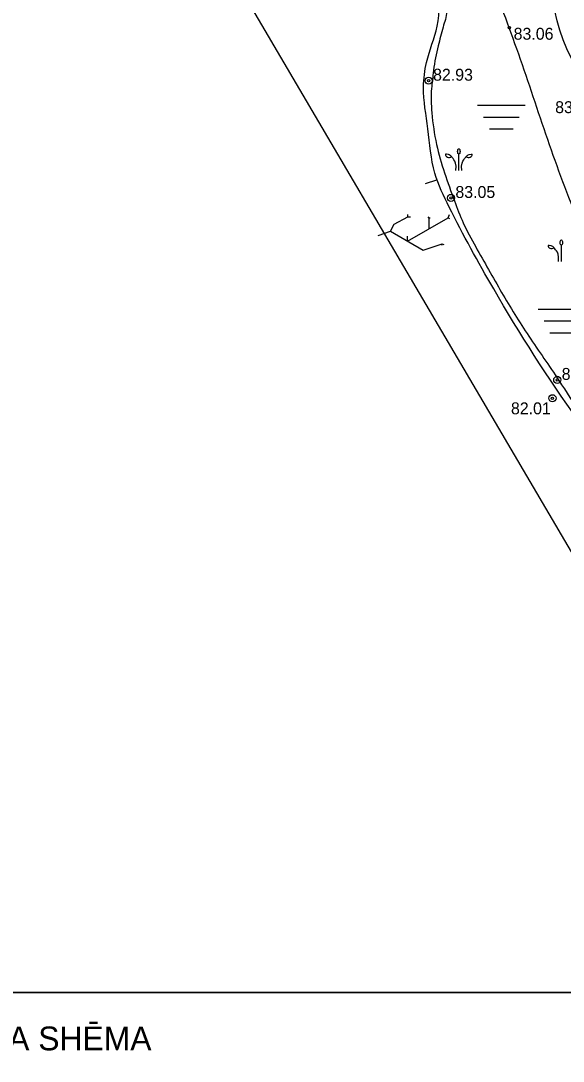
# Model space of a CAD drawing. Extents: x 576692 to 577659, y 273254 to 273799.
# Drawn here: x 576811.59 to 576834.37, y 273598.47 to 273642.14 of the extents above; entities that cross this region are included whole.
import ezdxf

# ---------------------------------------------------------------- set-up
doc = ezdxf.new("R2010")
doc.units = 0
for name, color, linetype in [('BUVE_BALK_####_####_#', 7, 'Continuous'), ('BUVE_EKAS_ADRS_TKST_#', 7, 'Continuous'), ('CELI_TAKA_####_####_#', 7, 'Continuous'), ('ELEK_STUT_####_####_#', 7, 'Continuous'), ('GAZE_ELEM_####_####_#', 7, 'Continuous'), ('GEOD_SITP_####_TKST_#', 7, 'Continuous'), ('HIDT_REZV_####_TKST_#', 7, 'Continuous'), ('LKAN_ELEM_PAST_TKST_#', 7, 'Continuous'), ('LKAN_VADP_PAST_####_I', 7, 'Continuous'), ('NORB_ZOGS_ZSTP_####_#', 7, 'Continuous'), ('RAMI_UZMR_####_####_#', 7, 'Continuous'), ('RELJ_ELEM_####_####_#', 7, 'Continuous'), ('SAKT_ELEM_####_####_#', 7, 'Continuous')]:
    doc.layers.add(name, color=color, linetype=linetype)

msp = doc.modelspace()

# ---------------------------------------------------------------- linework, layer by layer
at = {"layer": 'BUVE_BALK_####_####_#'}
msp.add_spline([(576843.962, 273614.058), (576844.061, 273614.968), (576844.056, 273615.422), (576844.009, 273615.647), (576843.929, 273615.871), (576843.188, 273617.285), (576842.349, 273618.576), (576841.503, 273619.835), (576840.74, 273621.151), (576839.956, 273622.704), (576839.175, 273624.261), (576838.411, 273625.828), (576837.679, 273627.41), (576834.606, 273634.723), (576833.948, 273636.492), (576833.335, 273638.276), (576832.73, 273640.065), (576832.099, 273641.846), (576831.495, 273643.442), (576830.844, 273645.017), (576830.108, 273646.557), (576829.696, 273647.31), (576829.249, 273648.05), (576827.918, 273649.735), (576826.421, 273651.267), (576825.74, 273651.93), (576825.034, 273652.567), (576823.591, 273653.806), (576822.167, 273655.062), (576821.487, 273655.721), (576821.159, 273656.063), (576820.84, 273656.414), (576819.349, 273658.497), (576818.708, 273659.617), (576814.946, 273663.491)], degree=3, dxfattribs=at)
at = {"layer": 'BUVE_EKAS_ADRS_TKST_#'}
for p, q in [((576827.845, 273633.916), (576827.845, 273634.007)), ((576829.532, 273633.87), (576829.59, 273634.006)), ((576827.108, 273633.312), (576827.264, 273633.605)), ((576827.264, 273633.605), (576827.845, 273633.916)), ((576827.826, 273632.893), (576829.532, 273633.87)), ((576827.845, 273633.916), (576827.959, 273633.916)), ((576828.738, 273633.85), (576828.693, 273633.905)), ((576828.738, 273633.85), (576828.781, 273633.886)), ((576828.738, 273633.415), (576828.738, 273633.85)), ((576829.532, 273633.87), (576829.587, 273633.837)), ((576826.59, 273633.133), (576827.108, 273633.312)), ((576827.108, 273633.312), (576828.488, 273632.506)), ((576827.826, 273632.893), (576827.826, 273633.093)), ((576828.488, 273632.506), (576829.286, 273632.784)), ((576829.286, 273632.784), (576829.255, 273632.711)), ((576829.286, 273632.784), (576829.354, 273632.744))]:
    msp.add_line(p, q, dxfattribs=at)
for centre in [(576828.716, 273639.626), (576829.653, 273634.704), (576834.117, 273627.067), (576833.914, 273626.295)]:
    msp.add_circle(centre, 0.15, dxfattribs=at)
at = {"layer": 'CELI_TAKA_####_####_#'}
msp.add_lwpolyline([(576848.447, 273595.284), (576850.413, 273611.975), (576839.74, 273611.3), (576799.298, 273680.086), (576786.491, 273690.257), (576780.2, 273683.233), (576786.155, 273661.79), (576765.1, 273656.565), (576764.662, 273653.384), (576732.149, 273649.138), (576726.076, 273650.997), (576719.157, 273649.712), (576724.595, 273660.398), (576733.342, 273685.822), (576746.079, 273731.492)], dxfattribs=at)
at = {"layer": 'ELEK_STUT_####_####_#'}
msp.add_line((576828.582, 273635.311), (576829.056, 273635.47), dxfattribs=at)
msp.add_spline([(576839.206, 273617.748), (576838.954, 273618.53), (576838.466, 273620.108), (576837.419, 273621.993), (576834.991, 273625.372), (576831.446, 273630.887), (576829.576, 273634.322), (576828.976, 273635.746), (576828.683, 273637.604), (576828.501, 273639.363), (576828.627, 273640.396), (576829.073, 273641.918), (576829.101, 273643.733), (576828.752, 273645.088), (576827.775, 273647.015), (576825.738, 273649.681), (576823.742, 273651.818), (576819.346, 273656.258), (576817.713, 273658.003), (576816.415, 273660.517), (576814.84, 273663.385), (576813.875, 273664.231), (576812.937, 273664.984)], degree=3, dxfattribs=at)
at = {"layer": 'GAZE_ELEM_####_####_#'}
msp.add_spline([(576832.752, 273667.765), (576832.509, 273663.16), (576832.58, 273657.617), (576832.99, 273656.888), (576834.178, 273656.214), (576834.728, 273652.581), (576835.768, 273647.802), (576835.442, 273646.054), (576836.91, 273644.618), (576839.764, 273638.662), (576839.933, 273637.528), (576840.475, 273632.274), (576842.148, 273628.271), (576842.73, 273626.244), (576843.067, 273625.31), (576843.946, 273624.925), (576846.1, 273624.888), (576850.915, 273625.009), (576852.538, 273625.231), (576854.761, 273624.575), (576855.668, 273623.408), (576855.354, 273621.987), (576854.583, 273621.023), (576855.053, 273620.278), (576855.05, 273620.08), (576854.604, 273618.921), (576854.165, 273617.889), (576853.774, 273617.488), (576853.674, 273617.252), (576853.77, 273616.967), (576854.827, 273616.356), (576854.95, 273616.221), (576855.722, 273614.848), (576857.549, 273612.349), (576858.206, 273610.078), (576857.63, 273607.292), (576856.966, 273605.786), (576854.948, 273601.016)], degree=3, dxfattribs=at)
at = {"layer": 'GEOD_SITP_####_TKST_#'}
msp.add_spline([(576861.944, 273637.196), (576861.726, 273637.417), (576860.901, 273638.131), (576860.127, 273638.798), (576858.978, 273639.657), (576858.395, 273640.077), (576857.84, 273640.53), (576857.564, 273640.785), (576857.316, 273641.018), (576856.597, 273641.49), (576856.2, 273641.67), (576855.798, 273641.837), (576855.593, 273641.907), (576855.382, 273641.961), (576855.173, 273642.017), (576854.971, 273642.095), (576854.43, 273642.415), (576853.964, 273642.77), (576853.807, 273642.89), (576853.719, 273642.985), (576853.606, 273643.166), (576853.406, 273643.456), (576852.886, 273644.111), (576852.33, 273644.736), (576851.768, 273645.358), (576851.229, 273646.003), (576850.524, 273647.121), (576849.856, 273649.094), (576849.566, 273649.945), (576849.363, 273650.71), (576849.197, 273651.566), (576849.122, 273651.997), (576849.027, 273652.425), (576848.722, 273653.106), (576848.503, 273653.417), (576848.252, 273653.711), (576847.538, 273654.384), (576846.74, 273654.934), (576846.125, 273655.24), (576845.589, 273655.423), (576845.052, 273655.599), (576844.514, 273655.774), (576843.979, 273655.956), (576840.467, 273657.219), (576839.349, 273657.676), (576838.036, 273658.288), (576837.017, 273658.817), (576836.521, 273659.108), (576836.035, 273659.42), (576835.446, 273659.937), (576833.078, 273662.646), (576832.622, 273663.212), (576832.525, 273663.418)], degree=3, dxfattribs=at)
at = {"layer": 'LKAN_ELEM_PAST_TKST_#'}
for p, q in [((576830.766, 273638.601), (576832.766, 273638.601)), ((576831.016, 273638.101), (576832.516, 273638.101)), ((576831.266, 273637.601), (576832.266, 273637.601)), ((576829.983, 273635.861), (576829.983, 273636.541)), ((576834.291, 273632.034), (576834.291, 273632.714)), ((576833.311, 273630.042), (576835.311, 273630.042)), ((576833.561, 273629.542), (576835.061, 273629.542)), ((576833.811, 273629.042), (576834.811, 273629.042))]:
    msp.add_line(p, q, dxfattribs=at)
for centre in [(576829.983, 273636.656), (576834.291, 273632.829)]:
    msp.add_ellipse(centre, major_axis=(0, 0.114), ratio=0.447069, dxfattribs=at)
for centre, major_axis, start_param, end_param in [((576829.569, 273636.518), (-0.147, 0), 6.117242, 8.627806), ((576830.397, 273636.518), (0.147, 0), 3.938565, 6.449128), ((576833.877, 273632.691), (-0.147, 0), 6.117242, 8.627806)]:
    msp.add_ellipse(centre, major_axis=major_axis, ratio=0.769466, start_param=start_param, end_param=end_param, dxfattribs=at)
for points in [[(576829.671, 273636.437), (576829.634, 273636.478), (576829.566, 273636.533), (576829.428, 273636.541), (576829.424, 273636.537)], [(576829.862, 273635.861), (576829.885, 273636.149), (576829.769, 273636.326), (576829.679, 273636.429), (576829.671, 273636.437)], [(576830.104, 273635.861), (576830.081, 273636.149), (576830.197, 273636.326), (576830.287, 273636.429), (576830.294, 273636.437)], [(576830.294, 273636.437), (576830.332, 273636.478), (576830.399, 273636.533), (576830.538, 273636.541), (576830.542, 273636.537)], [(576833.98, 273632.61), (576833.943, 273632.651), (576833.875, 273632.706), (576833.736, 273632.714), (576833.732, 273632.71)], [(576834.17, 273632.034), (576834.193, 273632.322), (576834.077, 273632.499), (576833.987, 273632.602), (576833.98, 273632.61)]]:
    msp.add_open_spline(points, degree=3, dxfattribs=at)
at = {"layer": 'LKAN_VADP_PAST_####_I'}
msp.add_spline([(576812.842, 273665.824), (576812.811, 273665.743), (576812.814, 273665.69), (576812.851, 273665.627), (576812.986, 273665.49), (576814.774, 273663.674), (576815.389, 273662.702), (576815.866, 273661.966), (576816.7, 273660.402), (576817.524, 273658.924), (576817.855, 273658.352), (576818.596, 273657.416), (576819.8, 273656.007), (576821.141, 273654.684), (576822.497, 273653.371), (576823.874, 273652.107), (576824.573, 273651.255), (576825.95, 273649.694), (576826.971, 273648.461), (576827.47, 273647.902), (576827.903, 273647.372), (576828.575, 273646.001), (576828.884, 273644.971), (576829.158, 273643.944), (576829.304, 273643.361), (576829.471, 273642.524), (576829.32, 273641.873), (576829.119, 273641.091), (576828.921, 273640.069), (576828.875, 273639.626), (576828.835, 273639.304), (576828.849, 273638.281), (576829.046, 273636.949), (576829.801, 273634.584), (576830.167, 273633.657), (576830.692, 273632.653), (576831.781, 273630.74), (576832.922, 273628.899), (576834.187, 273627.04), (576835.095, 273625.631), (576836.095, 273624.213), (576837.098, 273622.801), (576838.263, 273621.273), (576838.65, 273620.304), (576838.81, 273619.863), (576839.313, 273618.25), (576839.984, 273616.65), (576840.504, 273615.889), (576840.765, 273615.631), (576841.015, 273615.399), (576841.324, 273615.171), (576842.389, 273614.438), (576843.595, 273614.11), (576844.811, 273614.066), (576846.015, 273614.188), (576847.455, 273614.453), (576848.892, 273614.904), (576849.184, 273615.13)], degree=3, dxfattribs=at)
at = {"layer": 'RAMI_UZMR_####_####_#'}
for points in [[(576691.609, 273601.352), (576978.221, 273601.352), (576978.221, 273798.568), (576691.609, 273798.568)], [(576691.609, 273404.136), (576978.221, 273404.136), (576978.221, 273601.352), (576691.609, 273601.352)]]:
    msp.add_lwpolyline(points, close=True, dxfattribs=at)
at = {"layer": 'RELJ_ELEM_####_####_#'}
for centre in [(576832.099, 273641.846), (576828.716, 273639.626), (576829.653, 273634.704), (576834.117, 273627.067), (576833.914, 273626.295)]:
    msp.add_circle(centre, 0.05, dxfattribs=at)
at = {"layer": 'SAKT_ELEM_####_####_#'}
msp.add_spline([(576854.948, 273601.016), (576854.301, 273604.39), (576855.034, 273607.594), (576855.939, 273609.37), (576855.48, 273610.601), (576855.167, 273611.215), (576854.024, 273612.547), (576853.371, 273614.86), (576852.758, 273616.2), (576853.019, 273618.136), (576853.958, 273619.995), (576854.079, 273620.98), (576853.973, 273622.713), (576852.629, 273623.186), (576850.845, 273622.616), (576848.884, 273621.788), (576845.182, 273620.999), (576842.758, 273620.833), (576840.549, 273622.928), (576838.693, 273626.289), (576836.368, 273633.613), (576835.78, 273638.891), (576834.899, 273640.23), (576833.405, 273646.669), (576832.452, 273651.751), (576831.801, 273653.923), (576830.268, 273654.02), (576829.902, 273654.785), (576830.578, 273656.811), (576829.943, 273658.248), (576830.972, 273664.323), (576832.752, 273667.765)], degree=3, dxfattribs=at)

# ---------------------------------------------------------------- texts
at = {"layer": 'HIDT_REZV_####_TKST_#'}
for s, p in [(' 83.06', (576832.099, 273641.346)), (' 83.03', (576833.843, 273638.264))]:
    msp.add_text(s, height=0.5, dxfattribs=at).set_placement(p)
at = {"layer": 'NORB_ZOGS_ZSTP_####_#'}
for s, p in [(' 82.93', (576828.716, 273639.626)), (' 83.05', (576829.653, 273634.704)), (' 83.07', (576834.117, 273627.067)), (' 82.01', (576831.986, 273625.622))]:
    msp.add_text(s, height=0.5, dxfattribs=at).set_placement(p)
at = {"layer": 'RAMI_UZMR_####_####_#'}
msp.add_text('TOPOGRĀFIJAS IZVIETOJUMA SHĒMA', height=1, rotation=360, dxfattribs=at).set_placement((576792.41, 273598.923))

doc.saveas('drawing.dxf')
